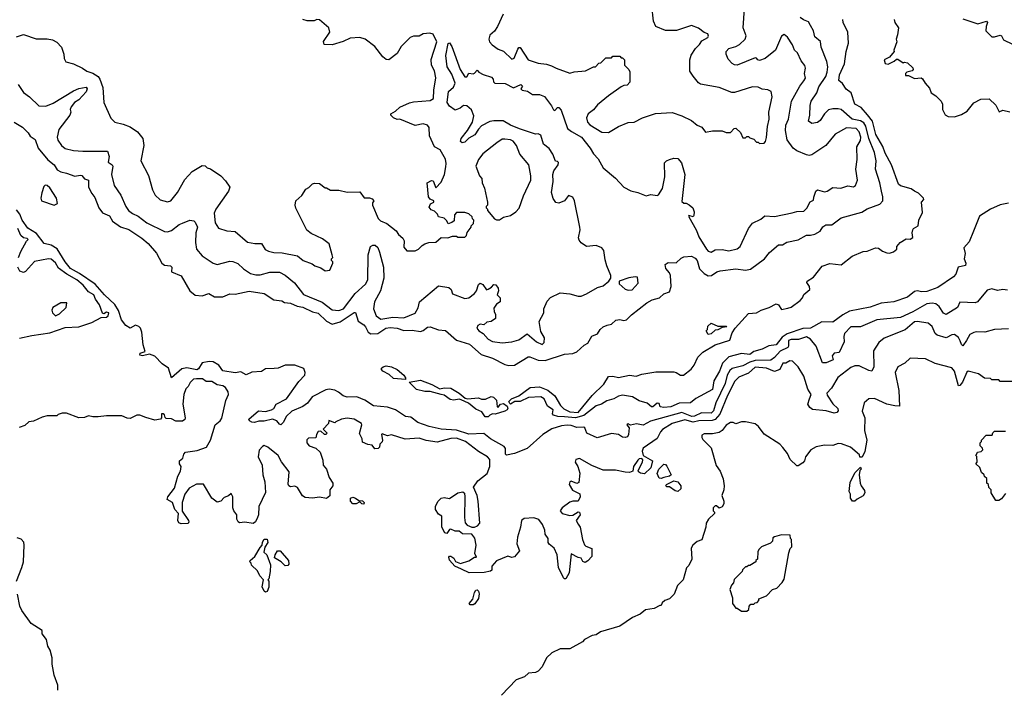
# Model space of a CAD drawing. Extents: x 2239805 to 2396427, y 665731 to 772158.
# Tile 285 of 326: x 2340627 to 2347745, y 736491 to 741325. Entities that reach past the tile are written whole.
import ezdxf

# ---------------------------------------------------------------- set-up
doc = ezdxf.new("R2010")
doc.units = 0

msp = doc.modelspace()

# ---------------------------------------------------------------- linework, layer by layer
at = {"layer": '0CON05XD'}
for points in [[(2340615, 740856.2), (2340655, 740798.8), (2340697.9, 740767.9), (2340765, 740701.2), (2340815, 740699.6), (2340869.5, 740720.5), (2341015, 740810.3), (2341055, 740827.5), (2341107.2, 740837.2), (2341115.5, 740825), (2341107.3, 740802.7), (2341055, 740745.6), (2341022.9, 740725), (2340998.8, 740695), (2340992.5, 740675), (2340996.2, 740655), (2340988.8, 740635), (2340910.2, 740529.8), (2340897.5, 740475), (2340903.5, 740453.5), (2340930, 740415), (2340955, 740394), (2341015, 740380), (2341083.8, 740373.8), (2341262.5, 740375), (2341272.7, 740335), (2341266, 740295), (2341295.5, 740275.5), (2341299.2, 740265), (2341290, 740205), (2341308.9, 740125), (2341357.5, 740055), (2341393.2, 739973.2), (2341413.8, 739945), (2341443, 739923), (2341483.8, 739903.8), (2341545, 739857.1), (2341675, 739794), (2341695, 739792), (2341725, 739800), (2341780, 739845), (2341805, 739854), (2341856.4, 739876.4), (2341885, 739870), (2341895, 739861.2), (2341911.5, 739825), (2341901.2, 739785), (2341897.9, 739715), (2341906.2, 739665), (2341945, 739618.6), (2342025, 739563.8), (2342055, 739554), (2342145, 739579.2), (2342167, 739577), (2342205, 739562), (2342244.5, 739524.5), (2342295, 739489.2), (2342335, 739480), (2342365, 739481.4), (2342435, 739499.4), (2342505, 739500), (2342545, 739477.1), (2342612.6, 739422.6), (2342678.6, 739338.6), (2342813.3, 739283.3), (2342885, 739226.7), (2342935, 739221.2), (2342968.1, 739235), (2343051.5, 739345), (2343126.6, 739413.4), (2343144.5, 739445), (2343146.1, 739623.9), (2343163.3, 739685), (2343180, 739695), (2343197.5, 739695), (2343217, 739677), (2343229.2, 739645), (2343256.9, 739535), (2343259.4, 739455), (2343234.4, 739365), (2343192.2, 739285), (2343184.4, 739235), (2343204.5, 739184.5), (2343238.6, 739158.6), (2343325, 739174.5), (2343405, 739170), (2343485.7, 739204.3), (2343507.6, 739242.4), (2343516.7, 739285), (2343655, 739400), (2343729.5, 739389.5), (2343746.7, 739375), (2343755, 739343.3), (2343845, 739308), (2343875, 739313.3), (2343915.9, 739344.1), (2343930, 739365), (2343945, 739410), (2343955, 739420), (2343975, 739410), (2344001.7, 739371.7), (2344013, 739377), (2344038.3, 739391.7), (2344055, 739410), (2344068.3, 739408.3), (2344086.7, 739385), (2344088.8, 739365), (2344080, 739335), (2344100, 739315), (2344100, 739285), (2344075, 739267.5), (2344055, 739240), (2344056.7, 739215), (2344067, 739193), (2344066.1, 739163.9), (2344035, 739142.5), (2344003, 739137), (2343981.7, 739118.3), (2343955, 739122.5), (2343940, 739115), (2343932.5, 739095), (2343946.7, 739075), (2343976.7, 739055), (2344015, 739014.2), (2344045, 738999.2), (2344115, 738989.2), (2344185, 738996), (2344235, 739009.2), (2344295, 739052.5), (2344362.5, 738995), (2344405, 738976.7), (2344419.3, 738990.7), (2344420, 739025), (2344395, 739070), (2344383, 739143), (2344416.7, 739205), (2344416.7, 739235), (2344440.9, 739289.1), (2344465, 739316.7), (2344535, 739350), (2344605, 739344), (2344665, 739326.2), (2344685, 739326.2), (2344725, 739342), (2344805, 739388.8), (2344845, 739400), (2344886.2, 739433.8), (2344900, 739455), (2344901.2, 739475), (2344871.1, 739545), (2344860.6, 739589.4), (2344848.9, 739655), (2344835.4, 739675.4), (2344795, 739691.4), (2344725.9, 739685.9), (2344685, 739711.2), (2344670.6, 739730.6), (2344667.1, 739747.1), (2344678.6, 739805), (2344676.9, 739825), (2344638, 740015), (2344625, 740042.5), (2344595, 740052.5), (2344565, 740014), (2344525, 739998.8), (2344503.6, 740003.6), (2344483.1, 740033.1), (2344471.4, 740075), (2344482.9, 740155), (2344480.5, 740205), (2344489.1, 740230.9), (2344518.8, 740275), (2344521.7, 740291.7), (2344515, 740300), (2344501.7, 740301.7), (2344481.4, 740351.4), (2344454.3, 740394.3), (2344412.9, 740425), (2344395, 740488.8), (2344375, 740500), (2344355, 740496.7), (2344240, 740535), (2344175, 740562), (2344123, 740593), (2344055, 740594), (2344025, 740588), (2343965, 740558), (2343945, 740533.8), (2343916.6, 740493.4), (2343875, 740469.2), (2343845, 740439.2), (2343825, 740434.2), (2343813.8, 740445), (2343818.8, 740465), (2343865, 740523.8), (2343901.2, 740585), (2343909.3, 740630.7), (2343893.6, 740673.6), (2343860.7, 740700.7), (2343835, 740703.3), (2343812.5, 740685), (2343775, 740670), (2343735, 740700), (2343718.6, 740725), (2343726.7, 740805), (2343763.9, 740836.1), (2343775.6, 740865), (2343750.9, 740930.9), (2343717.5, 740985), (2343707.1, 741065), (2343725, 741153.3), (2343735, 741156.2), (2343751.5, 741131.5), (2343810.8, 740965), (2343845, 740911.2), (2343859.3, 740910.7), (2343875, 740937.5), (2343905, 740933.3), (2343915, 740937.5), (2343935, 740960), (2343946.4, 740946.4), (2343978.8, 740928.8), (2344038.8, 740908.8), (2344050, 740895), (2344051.2, 740875), (2344062.5, 740865), (2344137, 740863), (2344197, 740833), (2344250, 740855), (2344262.5, 740845), (2344250, 740825), (2344260, 740815), (2344297.7, 740807.7), (2344333.2, 740783.2), (2344385, 740783.9), (2344420.3, 740770.3), (2344472.9, 740702.9), (2344485, 740672.5), (2344495, 740667.5), (2344515, 740690), (2344525, 740690), (2344541.7, 740671.7), (2344588, 740538), (2344615.6, 740515.6), (2344688.6, 740475), (2344751.9, 740395), (2344775, 740354.2), (2344808.9, 740318.9), (2344845, 740254), (2344935, 740178.6), (2344994.5, 740114.5), (2345045, 740087.5), (2345095, 740076), (2345155, 740051.2), (2345189.5, 740060.5), (2345235, 740052.5), (2345245, 740057.5), (2345273.9, 740105), (2345291.5, 740188.5), (2345289.1, 740290.9), (2345302, 740305), (2345325.3, 740314.7), (2345355, 740323.8), (2345385, 740321.8), (2345410.7, 740290.7), (2345434.6, 740205), (2345415, 740010), (2345428.3, 739998.3), (2345445, 739997.5), (2345466.1, 739986.1), (2345492.5, 739965), (2345502.5, 739935), (2345501.7, 739908.3), (2345495, 739900), (2345465, 739910), (2345462.5, 739905), (2345520.7, 739800.7), (2345536.2, 739755), (2345592, 739665), (2345605, 739651.2), (2345625, 739643.3), (2345655, 739660), (2345705, 739663.3), (2345755, 739653.8), (2345815, 739667.5), (2345836.1, 739683.9), (2345896.2, 739815), (2345925.9, 739854.1), (2345985, 739883.3), (2346013.1, 739906.9), (2346085, 739901.4), (2346212.7, 739927.3), (2346245, 739939.2), (2346295, 739941.2), (2346317.3, 739962.7), (2346341.7, 740008.3), (2346365, 740020), (2346369.4, 740040.6), (2346382, 740085), (2346395, 740093.8), (2346445, 740081.2), (2346463.9, 740086.1), (2346505, 740111.2), (2346563, 740107), (2346615, 740123.3), (2346655, 740116.7), (2346670, 740125), (2346683.3, 740165), (2346672, 740245), (2346680.8, 740315), (2346680, 740405), (2346705, 740451.2), (2346707.5, 740475), (2346697.1, 740515), (2346675, 740538.8), (2346605, 740543.1), (2346522.2, 740497.8), (2346455, 740415.8), (2346355, 740348.1), (2346335, 740343.5), (2346315, 740347.8), (2346245, 740377.5), (2346218.8, 740395), (2346176.2, 740455), (2346164.3, 740524.3), (2346166.8, 740563.2), (2346184.2, 740605.8), (2346205.8, 740735), (2346267.5, 740845), (2346296.9, 740883.1), (2346307.5, 740902.5), (2346300, 740935), (2346307.5, 740975), (2346303.9, 740993.9), (2346276.4, 741026.4), (2346250, 741085), (2346227.5, 741105), (2346213.6, 741143.6), (2346178.3, 741198.3), (2346155, 741217.5), (2346133.8, 741205), (2346091.2, 741105), (2346016.7, 741045), (2345975, 741030), (2345963.6, 741033.6), (2345955, 741047.5), (2345945, 741048.8), (2345815, 740996), (2345795, 740997.9), (2345778.5, 741008.5), (2345749.7, 741039.7), (2345734.6, 741074.6), (2345734.4, 741095), (2345752.6, 741117.4), (2345805, 741131.3), (2345830, 741145), (2345872, 741185), (2345878.3, 741208.3), (2345857.1, 741265), (2345867.5, 741405)], [(2344121.2, 741365), (2344081.2, 741275), (2344059.5, 741240.5), (2344026.4, 741213.6), (2344017.5, 741185), (2344023.9, 741163.9), (2344043.6, 741143.6), (2344085, 741112.5), (2344125, 741097.5), (2344185, 741040), (2344203, 741047), (2344227.3, 741112.7), (2344235, 741123.3), (2344245, 741123.3), (2344302.5, 741035), (2344375, 741011.2), (2344435, 741003.3), (2344471.7, 740991.7), (2344505, 740973.3), (2344605, 740937.5), (2344635, 740948.8), (2344717.5, 740955), (2344775, 740983.3), (2344790, 740985), (2344815, 741010), (2344828.3, 741011.7), (2344865, 741050), (2344905, 741050), (2344915, 741060), (2344965, 741060), (2344975, 741050), (2344985, 741050), (2345000, 741035), (2345000, 740995), (2345030, 740965), (2345037, 740947), (2345037, 740873), (2345018.3, 740851.7), (2344995, 740850), (2344975, 740840), (2344883.3, 740775), (2344805, 740708), (2344776.4, 740673.6), (2344736.2, 740645), (2344723.8, 740615), (2344731.2, 740585), (2344750, 740565), (2344835, 740511.2), (2344885, 740508.8), (2344955, 740552.5), (2345025, 740582.5), (2345070, 740585), (2345130, 740615), (2345224.2, 740645.8), (2345345, 740653.8), (2345415, 740630), (2345485, 740596.2), (2345525, 740561.2), (2345557.7, 740547.7), (2345585, 740512.5), (2345635, 740520), (2345705, 740520), (2345735, 740510), (2345765, 740510), (2345791.7, 740538.3), (2345805, 740540), (2345838.3, 740508.3), (2345855, 740470), (2345875, 740470), (2345885, 740480), (2345895, 740480), (2345905, 740470), (2345935, 740460), (2345955, 740440), (2345965, 740440), (2345975, 740430), (2346008.3, 740431.7), (2346020, 740445), (2346026.4, 740473.6), (2346033, 740553), (2346046.2, 740605), (2346043.3, 740655), (2346066.4, 740766.4), (2346060, 740805), (2346035, 740817.5), (2345995, 740822.5), (2345966.4, 740836.4), (2345925, 740840), (2345795, 740797.5), (2345775, 740798), (2345685, 740834.3), (2345549.7, 740859.7), (2345535, 740868.8), (2345495, 740916.7), (2345472.7, 740952.7), (2345470.8, 741035), (2345481.9, 741068.1), (2345512.5, 741117.5), (2345541.2, 741145), (2345558.3, 741171.7), (2345603, 741197), (2345607.5, 741205), (2345603, 741223), (2345575, 741232.5), (2345535, 741263.3), (2345485, 741283.3), (2345375, 741246.9), (2345295, 741247.1), (2345225.7, 741275.7), (2345208.6, 741315), (2345197.5, 741425)], [(2341147.8, 740067.8), (2341170, 740040), (2341198.6, 739965), (2341225, 739929.2), (2341276.8, 739906.8), (2341297.8, 739867.8), (2341355, 739827.1), (2341415, 739808), (2341510, 739745), (2341555, 739705.8), (2341616.6, 739636.6), (2341655, 739564), (2341675, 739549.2), (2341717.5, 739545), (2341726.2, 739535), (2341725, 739502.5), (2341795, 739473.3), (2341857.5, 739365), (2341895, 739334), (2341945, 739328), (2341995, 739346.2), (2342035, 739320), (2342095, 739320), (2342145, 739343.3), (2342185, 739340), (2342285, 739362.9), (2342395, 739345.8), (2342465, 739298.8), (2342521.7, 739291.7), (2342540.7, 739280.7), (2342585, 739274.2), (2342633.8, 739253.8), (2342673.4, 739246.6), (2342745, 739212.9), (2342785, 739203.5), (2342844.6, 739144.6), (2342885, 739124.4), (2342945, 739140), (2343045, 739208), (2343055, 739208.8), (2343073.3, 739145), (2343115, 739118.8), (2343127.5, 739105), (2343145.5, 739065.5), (2343165, 739054.5), (2343215, 739055.4), (2343275, 739093.8), (2343305, 739100.3), (2343355, 739095.3), (2343405, 739078.5), (2343465, 739080.9), (2343525, 739071.1), (2343545, 739077.1), (2343575, 739101.4), (2343595, 739104.2), (2343655, 739083.1), (2343705, 739078), (2343785, 739006.9), (2343877.8, 738977.8), (2343962.5, 738905), (2344045, 738878.6), (2344133.2, 738833.2), (2344164.4, 738824.4), (2344205, 738827.5), (2344302.4, 738887.6), (2344315, 738887.8), (2344375, 738863.6), (2344425, 738860), (2344565, 738905.7), (2344625, 738912.3), (2344655, 738923.3), (2344708.7, 738971.3), (2344735, 738986.2), (2344764.1, 739035.9), (2344805, 739053.3), (2344824.4, 739085.6), (2344845, 739104), (2344875, 739117.5), (2344905, 739122.5), (2344937.6, 739152.4), (2344965, 739157.3), (2344995, 739150), (2345013.3, 739155), (2345048.9, 739191.1), (2345161.2, 739278.8), (2345199.6, 739300.4), (2345253.3, 739315), (2345285, 739343.3), (2345325, 739357.5), (2345337.5, 739395), (2345332.1, 739475), (2345325, 739493.6), (2345297.2, 739525), (2345293.3, 739555), (2345315, 739568.2), (2345372.8, 739567.2), (2345408.3, 739601.7), (2345428.9, 739611.1), (2345484.5, 739614.5), (2345511.3, 739601.3), (2345524.3, 739585), (2345542.8, 739522.8), (2345575, 739490.8), (2345605, 739472.1), (2345628, 739475), (2345667.2, 739502.8), (2345690.6, 739509.4), (2345805, 739524.6), (2345875, 739514.6), (2345909.5, 739520.5), (2346010.8, 739595), (2346048.3, 739641.7), (2346112.3, 739697.7), (2346143, 739697), (2346174.2, 739715.8), (2346255, 739732.5), (2346315, 739767.5), (2346345, 739765.8), (2346375, 739774.3), (2346414, 739795), (2346433.6, 739826.4), (2346455, 739842.5), (2346497.3, 739842.7), (2346565, 739892), (2346715, 739932.9), (2346755, 739957.1), (2346845, 739990), (2346867.5, 740015), (2346867.3, 740045), (2346857.5, 740085), (2346846, 740145), (2346814.5, 740244.5), (2346817.9, 740305), (2346807.1, 740365), (2346765.6, 740465.6), (2346743.4, 740555), (2346728.8, 740578.8), (2346705, 740592.4), (2346645, 740605.9), (2346565.4, 740675.4), (2346545, 740681.1), (2346505, 740680.8), (2346475, 740672), (2346446.2, 740645), (2346415, 740596), (2346395, 740582), (2346355, 740574), (2346330.5, 740590.5), (2346340.6, 740635), (2346341.5, 740705), (2346350, 740735), (2346389.1, 740795), (2346405, 740840), (2346455.5, 740915), (2346465.4, 740945), (2346468.9, 740985), (2346463.2, 741023.2), (2346421.2, 741125), (2346417.7, 741167.7), (2346375, 741200), (2346365.7, 741245), (2346345, 741283.3), (2346329.3, 741309.3), (2346293.1, 741323.1), (2346270.2, 741340.2)], [(2342702.9, 739802.9), (2342623, 739963), (2342617.5, 739985), (2342622.5, 740015), (2342666.4, 740053.6), (2342695, 740100), (2342718.3, 740111.7), (2342743, 740137), (2342758.3, 740141.7), (2342795, 740140), (2342835, 740110), (2342845, 740110), (2342875, 740092.5), (2342935, 740092.5), (2342995, 740077.5), (2343085, 740080), (2343116.4, 740036.4), (2343155, 740036.2), (2343175, 740030), (2343187.5, 740015), (2343178.3, 740001.7), (2343176.7, 739985), (2343217.7, 739887.7), (2343235, 739871.2), (2343280.5, 739850.5), (2343348.3, 739798.3), (2343365, 739772.5), (2343395.9, 739745.9), (2343406.2, 739725), (2343405, 739680), (2343425, 739652.5), (2343485, 739652.5), (2343510, 739665), (2343537, 739693), (2343556.4, 739703.6), (2343585, 739713.3), (2343635, 739716.7), (2343675, 739750), (2343721.7, 739748.3), (2343755, 739760), (2343785, 739760), (2343795, 739752.5), (2343845, 739753.3), (2343857.5, 739765), (2343863, 739787), (2343890, 739825), (2343890, 739835), (2343908.3, 739851.7), (2343910, 739875), (2343900, 739885), (2343898.3, 739898.3), (2343875, 739920), (2343845, 739930), (2343785, 739930), (2343770, 739915), (2343768.3, 739871.7), (2343751.7, 739858.3), (2343725, 739850), (2343715, 739870), (2343695, 739890), (2343655, 739900), (2343648.3, 739918.3), (2343625, 739940), (2343600.7, 739950.7), (2343588.3, 739968.3), (2343597, 739993), (2343620, 740005), (2343620, 740015), (2343595, 740027.5), (2343582.5, 740045), (2343572.5, 740145), (2343605, 740162.5), (2343615, 740160), (2343635, 740110), (2343675, 740150), (2343697.5, 740205), (2343708.3, 740261.7), (2343711.2, 740285), (2343705, 740317.5), (2343666.7, 740385), (2343626.7, 740406.7), (2343588.6, 740485), (2343587.1, 740545), (2343575, 740562), (2343545, 740572), (2343485, 740560), (2343375, 740606.7), (2343355, 740602.5), (2343330, 740615), (2343310, 740635), (2343310, 740645), (2343345, 740662.5), (2343375, 740692.5), (2343445, 740723.8), (2343475, 740731.2), (2343595, 740740.8), (2343619.2, 740755), (2343620.6, 740815), (2343635.5, 740905), (2343625.5, 740955), (2343604.5, 740995), (2343602, 741038), (2343642, 741165), (2343615, 741220), (2343592.5, 741227.5), (2343545, 741221.2), (2343515, 741206.7), (2343475, 741206), (2343450, 741195), (2343385, 741131.2), (2343355, 741080), (2343295, 741034), (2343276, 741036), (2343253.3, 741055), (2343195, 741131.2), (2343125, 741183.8), (2343086.4, 741196.4), (2343015, 741191.2), (2342965, 741166), (2342885, 741144), (2342827.5, 741145), (2342822.3, 741167.7), (2342870, 741235), (2342862.5, 741265), (2342795, 741324), (2342775, 741326.7), (2342755, 741317.5), (2342705, 741317.5), (2342675, 741326.7)], [(2347775, 739998.1), (2347714.5, 739985.5), (2347644.5, 739955.5), (2347566.2, 739903.8), (2347522, 739795), (2347490.9, 739719.1), (2347453.1, 739675), (2347463.1, 739635), (2347454.3, 739595), (2347466.7, 739565), (2347465, 739548.8), (2347411.2, 739535), (2347394.4, 739485), (2347378.6, 739465), (2347265, 739388.8), (2347185, 739360.6), (2347148.3, 739358.3), (2347115, 739364.4), (2347095, 739360), (2347045, 739318.1), (2346946.7, 739285), (2346855, 739275.5), (2346775, 739245.5), (2346625, 739218.6), (2346577.9, 739192.1), (2346505, 739137.5), (2346425, 739141.2), (2346345, 739095.6), (2346287.9, 739092.1), (2346175, 739052.9), (2346140.2, 739029.8), (2346095, 738974.5), (2346042.6, 738967.4), (2345995, 738942.5), (2345935, 738927.1), (2345905, 738904.5), (2345845, 738912.5), (2345753.4, 738886.6), (2345707.6, 738842.4), (2345685.6, 738785), (2345645.6, 738715), (2345635, 738652), (2345515, 738586), (2345477.5, 738555), (2345395, 738552), (2345335, 738525.8), (2345285, 738520), (2345256.7, 738526.7), (2345249.3, 738549.3), (2345235, 738552.5), (2345205, 738526.7), (2345195, 738526.7), (2345162.7, 738552.7), (2345105, 738568.8), (2345057.7, 738597.7), (2344985, 738610), (2344955, 738603.8), (2344921.2, 738585), (2344870.9, 738569.1), (2344833.3, 738545), (2344795, 738534.3), (2344705, 738462.9), (2344645, 738445.4), (2344565, 738454.1), (2344517.5, 738455), (2344486.7, 738465), (2344480, 738475), (2344483.3, 738505), (2344441.7, 738531.7), (2344417.5, 738585), (2344395, 738597.1), (2344305, 738594.2), (2344245.7, 738564.3), (2344205.6, 738564.4), (2344175, 738546.2), (2344169.3, 738549.3), (2344164.2, 738565), (2344182, 738585), (2344235.5, 738604.5), (2344318, 738665), (2344385, 738669.6), (2344445, 738645.4), (2344495.4, 738605), (2344536.1, 738535), (2344560.9, 738510.9), (2344605, 738490), (2344664.3, 738485.7), (2344765, 738608.1), (2344850.2, 738689.8), (2344885, 738744.3), (2344915, 738747.9), (2344955, 738738.2), (2345035, 738754.6), (2345085, 738747.8), (2345125, 738761.4), (2345225, 738778.9), (2345355, 738778.5), (2345373.3, 738775), (2345405, 738756), (2345425, 738756), (2345480.6, 738799.4), (2345502.1, 738827.9), (2345529.2, 738885), (2345565, 738920), (2345653.8, 738975), (2345761.1, 739008.9), (2345778.8, 739061.2), (2345798.8, 739095), (2345895, 739200), (2345955, 739205.7), (2345986.7, 739225), (2346045, 739242.9), (2346095, 739269.4), (2346113.2, 739263.2), (2346135, 739230), (2346181.2, 739238.8), (2346205, 739247.5), (2346269.2, 739295), (2346285.4, 739314.6), (2346295, 739338.8), (2346340, 739375), (2346338, 739395), (2346318.8, 739425), (2346321.2, 739435), (2346365, 739463.8), (2346428, 739542), (2346485, 739562.5), (2346565, 739552.5), (2346645.8, 739614.2), (2346725, 739650), (2346755, 739652), (2346815, 739676.2), (2346835, 739673.8), (2346865, 739652), (2346895, 739640), (2346915, 739637.5), (2346945, 739646.2), (2346967.5, 739665), (2346967.5, 739685), (2346992.5, 739715), (2347035, 739740), (2347065, 739737.5), (2347085, 739750), (2347080, 739785), (2347084, 739805), (2347090, 739815), (2347123.3, 739835), (2347128, 739875), (2347155, 739930), (2347147.5, 740005), (2347163.3, 740025), (2347161.2, 740035), (2347125, 740070.6), (2347095, 740084), (2347072.8, 740102.8), (2346994.6, 740124.6), (2346980, 740135), (2346930, 740275), (2346885, 740360), (2346867.8, 740407.8), (2346817.3, 740495), (2346791.6, 740591.6), (2346756.1, 740636.1), (2346710.3, 740690.3), (2346665, 740713.8), (2346637.5, 740795), (2346602.8, 740822.8), (2346575, 740864), (2346550, 740885), (2346554.6, 740925.4), (2346591.1, 741005), (2346601.1, 741095), (2346620, 741155), (2346613.8, 741235), (2346580, 741305), (2346578, 741325)], [(2346950, 741325), (2346953.3, 741305), (2346980, 741265), (2346974, 741215), (2346963.8, 741185), (2346967.5, 741165), (2346947.5, 741105), (2346950, 741095), (2346916.2, 741053.8), (2346877.5, 741035), (2346885, 741007.5), (2346905, 741002.5), (2346950, 741025), (2346965, 741040), (2346975, 741040), (2347013, 741013), (2347025, 741017.5), (2347045, 741012.5), (2347085, 740977.5), (2347087.5, 740965), (2347080, 740955), (2347040, 740945), (2347030, 740935), (2347031.7, 740921.7), (2347051.7, 740921.7), (2347095, 740900), (2347145, 740903.3), (2347155, 740897.5), (2347172.5, 740865), (2347205, 740830), (2347217, 740797), (2347250, 740775), (2347290, 740735), (2347297.5, 740715), (2347297.5, 740675), (2347317, 740637), (2347340, 740625), (2347385, 740621.2), (2347435, 740640), (2347475.9, 740664.1), (2347525, 740722.5), (2347575, 740750), (2347635, 740752.5), (2347685, 740707.5), (2347708.3, 740658.3), (2347735, 740670), (2347785, 740658.8)], [(2347445, 741330), (2347555, 741294), (2347616.7, 741315), (2347623.3, 741305), (2347613.6, 741276.4), (2347612.5, 741245), (2347655, 741200), (2347675, 741200), (2347715, 741212.5), (2347725, 741207.5), (2347739.3, 741179.3), (2347805, 741148.8)], [(2340605, 741200), (2340655, 741216.7), (2340745, 741186.7), (2340825, 741186), (2340865, 741178.8), (2340895, 741163.3), (2340928.8, 741125), (2340946.7, 741075), (2340947.5, 741045), (2340960.7, 741020.7), (2341015, 741006.7), (2341081.2, 740975), (2341112.1, 740952.1), (2341155, 740938.5), (2341193.1, 740915), (2341206.9, 740895), (2341226.9, 740835), (2341236, 740725), (2341285, 740613.3), (2341315, 740584), (2341375, 740570), (2341425, 740550), (2341477.5, 740515), (2341516.2, 740465), (2341523.8, 740415), (2341503.3, 740305), (2341558, 740198), (2341586.7, 740095), (2341606.4, 740056.4), (2341641.7, 740021.7), (2341695, 740007.5), (2341720, 740015), (2341768.8, 740075), (2341821.2, 740168.8), (2341875, 740227.5), (2341945, 740270), (2341967, 740267), (2341983, 740253), (2342007, 740247), (2342080, 740195), (2342115, 740160), (2342146.7, 740115), (2342137.5, 740085), (2342044.5, 739955.5), (2342033.2, 739926.8), (2342040, 739855), (2342065, 739817.5), (2342125, 739797.5), (2342185, 739792.5), (2342275, 739716.7), (2342326.4, 739706.4), (2342375, 739706.2), (2342402.3, 739662.3), (2342425, 739651.2), (2342465, 739642), (2342525, 739640), (2342635, 739616.7), (2342677.5, 739585), (2342740.7, 739560.7), (2342760, 739545), (2342805, 739530), (2342835, 739510), (2342870, 739515), (2342890, 739565), (2342890, 739575), (2342880, 739585), (2342880, 739595), (2342890, 739605), (2342886.7, 739625), (2342863.6, 739703.6), (2342815, 739740), (2342735, 739778), (2342702.9, 739802.9)], [(2340586.2, 740585), (2340647.9, 740547.9), (2340687.9, 740507.9), (2340703.4, 740483.4), (2340737.6, 740457.6), (2340760, 740395), (2340830.9, 740310.9), (2340875.8, 740275), (2340898.9, 740238.9), (2340925, 740224.5), (2340966.3, 740216.3), (2341025, 740194.2), (2341065, 740201.2), (2341075, 740198), (2341095, 740173.8), (2341123.6, 740163.6), (2341124.2, 740115), (2341147.8, 740067.8)], [(2344095, 739877.5), (2344125, 739897.5), (2344175, 739910), (2344215, 739936.7), (2344238.8, 739961.2), (2344268.3, 740051.7), (2344323.3, 740165), (2344323.3, 740195), (2344306.7, 740275), (2344241.7, 740351.7), (2344218.8, 740415), (2344195, 740446), (2344175, 740455.8), (2344135, 740462), (2344115, 740460), (2344076.7, 740435), (2343975, 740353.8), (2343943.3, 740315), (2343923.8, 740265), (2343950, 740195), (2343967, 740177), (2343970, 740145), (2343987, 740107), (2344010, 740005), (2344010, 739985), (2344000, 739975), (2344000, 739965), (2344010, 739955), (2344010, 739945), (2344060, 739885), (2344075, 739877.5), (2344095, 739877.5)], [(2340875, 739984.4), (2340900, 739995), (2340891.9, 740035), (2340845, 740108.9), (2340825, 740125.7), (2340811.9, 740128.1), (2340802.4, 740117.6), (2340788, 740072), (2340780.9, 740035), (2340783.5, 740015), (2340875, 739984.4)], [(2347769.3, 739369.3), (2347735, 739373.3), (2347695, 739367.5), (2347655, 739380), (2347620.7, 739369.3), (2347552.5, 739285), (2347535, 739278), (2347425, 739282.5), (2347405.9, 739244.1), (2347325.6, 739194.4), (2347305, 739204), (2347275, 739252.2), (2347250.3, 739269.7), (2347225, 739275.4), (2347185, 739271.1), (2347085, 739213.3), (2346995, 739171.9), (2346825, 739155.5), (2346704.6, 739105.4), (2346635, 739103.1), (2346590, 739055), (2346584.3, 739035), (2346588.8, 738995), (2346552, 738918), (2346515, 738914), (2346500, 738895), (2346507.5, 738865), (2346456.9, 738843.1), (2346431.5, 738845), (2346385.4, 738965.4), (2346344.4, 739015), (2346315, 739031.5), (2346256.3, 739013.7), (2346205, 739013.3), (2346185, 739005.4), (2346184.5, 738965), (2346179.4, 738955), (2346125, 738928.4), (2346085, 738883.1), (2346057, 738863), (2345945, 738860), (2345905, 738848.7), (2345855, 738823.4), (2345777.8, 738802.3), (2345760.6, 738789.4), (2345742.9, 738755), (2345728.2, 738695), (2345659.1, 738555), (2345642.2, 738497.7), (2345625, 738481.1), (2345555, 738482.9), (2345505, 738458.9), (2345486.4, 738456.4), (2345415, 738485.3), (2345188.5, 738421.5), (2345135, 738394.3), (2345085.8, 738404.2), (2345042.5, 738392.5), (2345025, 738402.5), (2345017.5, 738395), (2345033.8, 738373.8), (2345028.5, 738325), (2345020.5, 738309.5), (2345005, 738303.1), (2344985, 738306), (2344955, 738326.7), (2344905, 738332.5), (2344801.7, 738301.7), (2344726.7, 738335), (2344713.6, 738373.6), (2344705, 738380), (2344655, 738377.1), (2344615, 738392.2), (2344585, 738393.3), (2344545, 738388.6), (2344475, 738365.8), (2344408.8, 738325), (2344295.8, 738224.2), (2344205, 738188.9), (2344146.6, 738176.6), (2344140, 738185), (2344138.6, 738225), (2344129.8, 738239.8), (2344030, 738295), (2343983.2, 738333.2), (2343875, 738329.4), (2343785, 738357.9), (2343674.7, 738364.7), (2343586.2, 738385), (2343505, 738413.2), (2343455, 738450.9), (2343415, 738455.7), (2343345, 738503.6), (2343285, 738523.8), (2343185, 738532.7), (2343122.2, 738575), (2343065, 738598.7), (2342995, 738595.6), (2342965.6, 738605.6), (2342932.6, 738632.6), (2342905.3, 738645.3), (2342865, 738652.5), (2342840, 738650), (2342740.8, 738599.2), (2342707, 738553), (2342675, 738527.5), (2342595.5, 738494.5), (2342553.3, 738456.7), (2342533.8, 738415), (2342515, 738396.7), (2342505, 738400), (2342485.6, 738425.6), (2342455, 738437.1), (2342395, 738421.5), (2342355, 738421.9), (2342325, 738412.2), (2342305.6, 738415.6), (2342288.8, 738425), (2342284.2, 738435.8), (2342353.9, 738496.1), (2342405, 738491.4), (2342447.5, 738505), (2342463.3, 738515), (2342481.2, 738545), (2342555, 738584.2), (2342645, 738710), (2342688.9, 738755), (2342691.6, 738775), (2342681.9, 738801.9), (2342615, 738826.6), (2342545, 738827), (2342495.4, 738805.4), (2342467.1, 738802.9), (2342405, 738801.6), (2342375, 738782.1), (2342305, 738777.6), (2342265, 738758.2), (2342225, 738778.7), (2342185, 738771.1), (2342096.3, 738786.3), (2342066.5, 738826.5), (2342025, 738850.9), (2341996.9, 738853.1), (2341945, 738843.3), (2341919.3, 738800.7), (2341906.9, 738793.1), (2341835, 738807.1), (2341799.5, 738800.5), (2341725, 738736.7), (2341702.9, 738805), (2341657.9, 738837.9), (2341605, 738891.1), (2341564.3, 738905.7), (2341515, 738894.3), (2341495, 738900), (2341497.5, 738915), (2341534.2, 738925.8), (2341518.5, 738975), (2341509.5, 739065), (2341500.9, 739095), (2341487.9, 739107.9), (2341465, 739115.2), (2341425, 739093.8), (2341393.6, 739115), (2341362.7, 739155), (2341341.4, 739221.4), (2341315.4, 739265.4), (2341240, 739335), (2341172.6, 739412.6), (2341059.8, 739489.8), (2340994.6, 739525), (2340954.6, 739575), (2340897.4, 739667.4), (2340855, 739694.5), (2340805, 739705.7), (2340748.8, 739778.8), (2340685, 739816.5), (2340645.5, 739875), (2340628.3, 739918.3), (2340605, 739949.2)], [(2340618.8, 739605), (2340635, 739650), (2340675, 739722.5), (2340687.5, 739735), (2340681.7, 739741.7), (2340655, 739747.1), (2340635, 739764.2), (2340614.5, 739815)], [(2340625, 739022), (2340715, 739042.5), (2340845, 739060.9), (2340955, 739100.4), (2341054.5, 739104.5), (2341148.8, 739135), (2341215, 739171.9), (2341255, 739173.3), (2341266.9, 739185), (2341270.8, 739205), (2341255, 739209.4), (2341235, 739197.5), (2341225, 739202.5), (2341205, 739263.8), (2341175.6, 739305), (2341163.5, 739335), (2341125, 739356.2), (2341085.5, 739405.5), (2341039.2, 739445), (2340967.3, 739485), (2340908.5, 739528.5), (2340885, 739565.8), (2340855, 739593.3), (2340835, 739596.7), (2340735, 739577.5), (2340670, 739505), (2340655, 739497.5), (2340627, 739507), (2340613.3, 739535)], [(2345025, 739370), (2345055, 739372.5), (2345099.5, 739420.5), (2345093.3, 739463.3), (2345076.2, 739466.2), (2345031.7, 739458.3), (2344960, 739435), (2344960, 739415), (2345005, 739376.7), (2345025, 739370)], [(2340885, 739183.3), (2340915, 739197.5), (2340962.5, 739245), (2340966.7, 739276.7), (2340925, 739276.7), (2340867.5, 739245), (2340860, 739225), (2340863.3, 739205), (2340885, 739183.3)], [(2347775, 739090), (2347675, 739086), (2347605, 739066.2), (2347545, 739068.8), (2347525, 739063.8), (2347495, 739049.2), (2347473.1, 739005), (2347445, 738967.5), (2347435, 738977.5), (2347426.1, 739003.9), (2347415, 739028), (2347385, 739050), (2347365, 739046.9), (2347325, 739025.8), (2347258.8, 739045), (2347246.6, 739056.6), (2347225, 739106.7), (2347195, 739130), (2347115, 739142.7), (2347095, 739139.6), (2347027.8, 739082.2), (2346877.6, 739022.4), (2346838.8, 738991.2), (2346800.3, 738929.7), (2346801.4, 738815), (2346786.7, 738785), (2346765, 738787.5), (2346695, 738823.3), (2346665, 738823.1), (2346635, 738810.6), (2346541.4, 738738.6), (2346495, 738662), (2346462.9, 738625), (2346465, 738611.2), (2346505, 738547.1), (2346540.9, 738515), (2346543.9, 738496.1), (2346535, 738485.5), (2346515, 738481.2), (2346456.9, 738496.9), (2346357.5, 738507.5), (2346340.5, 738520.5), (2346325.6, 738545), (2346336.6, 738583.4), (2346349.6, 738615), (2346324.6, 738654.6), (2346296.7, 738746.7), (2346255.5, 738815.5), (2346215, 738855.8), (2346195, 738858.6), (2346165, 738842.2), (2346145, 738840.8), (2346123.3, 738796.7), (2346085, 738782.1), (2346025, 738804.4), (2345945, 738813.8), (2345895, 738768.2), (2345825, 738740.8), (2345798.1, 738711.9), (2345745, 738608.6), (2345687.6, 738472.4), (2345655.6, 738434.4), (2345633.8, 738426.2), (2345535.8, 738425.8), (2345495, 738416.1), (2345435, 738431.9), (2345345, 738406.6), (2345275, 738361.1), (2345258.9, 738345), (2345235, 738298), (2345135, 738226.2), (2345126.2, 738205), (2345133.8, 738173.8), (2345202.5, 738135), (2345190.8, 738085), (2345145, 738041.2), (2345115, 738046), (2345100, 738055), (2345098.8, 738065), (2345130, 738125), (2345132, 738142), (2345125, 738153.3), (2345105, 738150), (2345095, 738140), (2345064.3, 738095), (2345058.8, 738061.2), (2345035, 738052), (2345005, 738052.5), (2344935, 738068), (2344845, 738068), (2344763, 738103), (2344675, 738153.3), (2344647.5, 738145), (2344644, 738125), (2344661.2, 738095), (2344676.1, 738046.1), (2344670, 737980), (2344655, 737972), (2344615, 737988), (2344605, 737983.3), (2344598.8, 737965), (2344623.6, 737923.6), (2344676.4, 737896.4), (2344680, 737875), (2344665, 737843.3), (2344625, 737842.9), (2344605, 737836.5), (2344549.4, 737795), (2344534.3, 737775), (2344550, 737755), (2344605, 737740.4), (2344626, 737744), (2344665, 737766.2), (2344673.8, 737763.8), (2344680, 737745), (2344650, 737705), (2344665, 737678), (2344679.2, 737655), (2344695.8, 737565.8), (2344709.3, 737529.3), (2344719.3, 737519.3), (2344762.5, 737502.5), (2344764, 737445), (2344735, 737412), (2344715, 737401.2), (2344698.3, 737408.3), (2344685, 737432.5), (2344665, 737436), (2344615, 737463.3), (2344598.8, 737325), (2344575, 737283.3), (2344565, 737282.5), (2344559.3, 737289.3), (2344523.3, 737365), (2344513.3, 737455), (2344490, 737505), (2344455, 737533.3), (2344448.8, 737545), (2344448.8, 737575), (2344426.1, 737606.1), (2344423.3, 737635), (2344406.2, 737675), (2344380.5, 737710.5), (2344345, 737724.2), (2344275, 737718.6), (2344253.8, 737705), (2344248, 737655), (2344226.7, 737585), (2344220, 737535), (2344240, 737485), (2344205, 737442.5), (2344185, 737437.5), (2344155, 737446.7), (2344075, 737412.5), (2344040, 737375), (2344040, 737345), (2344031.7, 737338.3), (2343985, 737328.8), (2343877, 737327), (2343821.7, 737351.7), (2343773.6, 737373.6), (2343735, 737417.5), (2343730, 737440), (2343733.8, 737446.2), (2343745, 737446), (2343765, 737431.2), (2343778.8, 737408.8), (2343815, 737393.3), (2343875, 737412.5), (2343915, 737440), (2343930, 737440), (2343916.7, 737466.7), (2343927.1, 737525), (2343916.6, 737576.6), (2343895, 737606.7), (2343827.5, 737607.5), (2343805, 737627.5), (2343775, 737627.5), (2343745, 737642.5), (2343735, 737640), (2343715, 737610), (2343700, 737615), (2343680, 737655), (2343680, 737735), (2343655, 737750), (2343632.5, 737785), (2343632.5, 737805), (2343649.3, 737840.7), (2343674.1, 737865.9), (2343695, 737870), (2343735, 737863.3), (2343795, 737903.3), (2343831.7, 737911.7), (2343842.5, 737902.5), (2343845.8, 737875.8), (2343842.1, 737725), (2343846.9, 737686.9), (2343861.1, 737671.1), (2343895, 737656), (2343915, 737656), (2343937.5, 737665), (2343952.5, 737685), (2343942.5, 737845), (2343933.3, 737885), (2343906.7, 737945), (2343939.7, 737990.3), (2344007.1, 738045), (2344025.7, 738095), (2344026.1, 738116.1), (2344026.7, 738145), (2344010, 738165), (2343945, 738201.9), (2343848.8, 738275), (2343785, 738298.9), (2343745, 738298.1), (2343645, 738270), (2343565, 738283.1), (2343515, 738300), (2343412.7, 738292.7), (2343315, 738322.5), (2343285, 738317.5), (2343248.3, 738331.7), (2343242.5, 738325), (2343250, 738285), (2343247, 738273), (2343230, 738255), (2343227.5, 738235), (2343217.5, 738225), (2343195, 738223.3), (2343175, 738250), (2343145, 738253.3), (2343105, 738270), (2343102.5, 738295), (2343083.8, 738333.8), (2343100, 738395), (2343097.5, 738405), (2343045, 738435.8), (2342995, 738443.8), (2342953.6, 738436.4), (2342911.7, 738418.3), (2342905, 738410), (2342861.7, 738428.3), (2342860, 738405), (2342820, 738365), (2342850, 738335), (2342840, 738325), (2342830, 738325), (2342805, 738350), (2342785, 738347.5), (2342773, 738327), (2342768.3, 738301.7), (2342715, 738300), (2342703, 738287), (2342702.5, 738265), (2342720, 738245), (2342768.3, 738228.3), (2342798.3, 738198.3), (2342819.3, 738139.3), (2342821.2, 738105), (2342846.2, 738076.2), (2342863.3, 738015), (2342892, 737975), (2342891.2, 737955), (2342870, 737925), (2342868.3, 737881.7), (2342845, 737863.3), (2342795, 737873.8), (2342745, 737866.2), (2342690.7, 737870.7), (2342671.7, 737881.7), (2342635, 737942.5), (2342615, 737952.5), (2342585, 737947.5), (2342572.5, 737955), (2342567.5, 737967.5), (2342574, 738055), (2342519.5, 738129.5), (2342496.7, 738175), (2342420, 738235), (2342395, 738247.5), (2342381.7, 738238.3), (2342358.3, 738211.7), (2342351.2, 738165), (2342380, 738105), (2342383.9, 738033.9), (2342400, 737985), (2342403, 737907), (2342356.7, 737805), (2342353.3, 737745), (2342346.7, 737725), (2342332.5, 737695), (2342315, 737683.3), (2342255, 737693.3), (2342215, 737687.5), (2342207.5, 737695), (2342197.5, 737715), (2342196.7, 737745), (2342173.9, 737773.9), (2342166.7, 737795), (2342167.5, 737875), (2342155, 737900), (2342137, 737883), (2342105, 737870), (2342080, 737845), (2342055, 737836.7), (2342016.7, 737865), (2341955, 737966.2), (2341905, 737966), (2341852, 737938)], [(2345605, 739050), (2345590, 739075), (2345600, 739085), (2345601.7, 739108.3), (2345625, 739130), (2345675, 739110), (2345735, 739110), (2345740, 739105), (2345705, 739100), (2345675, 739082.5), (2345655, 739080), (2345625, 739052.5), (2345605, 739050)], [(2347815, 738710), (2347715, 738710), (2347705, 738720), (2347655, 738720), (2347645, 738730), (2347603, 738733), (2347560, 738765), (2347485, 738783.3), (2347474.4, 738775.6), (2347443.8, 738705), (2347425, 738680), (2347415, 738677.5), (2347385, 738783.8), (2347365, 738808.8), (2347245, 738840), (2347175, 738873.3), (2347065, 738877.5), (2347027.3, 738842.7), (2346976.7, 738815), (2346956, 738775), (2346984, 738645), (2346988.3, 738531.7), (2346955, 738532.5), (2346895, 738546.2), (2346805.8, 738585.8), (2346766.4, 738583.6), (2346733.3, 738555), (2346718.8, 738495), (2346735.9, 738445.9), (2346734.3, 738355), (2346752, 738285), (2346736.4, 738203.6), (2346717, 738163), (2346701.7, 738161.7), (2346698.3, 738178.3), (2346633.3, 738235), (2346568.9, 738258.9), (2346545, 738260), (2346505, 738247.1), (2346445, 738248.1), (2346384.2, 738235.8), (2346347.5, 738215), (2346307.5, 738165), (2346300, 738135), (2346289.3, 738120.7), (2346255, 738100), (2346245, 738100), (2346197.5, 738145), (2346178.3, 738188.3), (2346145, 738232.5), (2346122.5, 738255), (2346008.3, 738328.3), (2345967.5, 738385), (2345945, 738402.5), (2345875, 738417.5), (2345845, 738417.5), (2345805, 738402.5), (2345785, 738412.5), (2345765, 738413.3), (2345735, 738393.8), (2345706.2, 738355), (2345685, 738341.2), (2345635, 738330.8), (2345575, 738331.2), (2345558.3, 738321.7), (2345557.5, 738305), (2345565, 738290), (2345625, 738230), (2345662.7, 738102.7), (2345690.7, 738060.7), (2345712.5, 738005), (2345720, 737955), (2345718.8, 737925), (2345703.3, 737885), (2345718, 737845), (2345718.8, 737825), (2345705, 737802.5), (2345685, 737792.5), (2345665, 737810), (2345655, 737810), (2345640, 737795), (2345640, 737775), (2345650, 737765), (2345650, 737755), (2345606.1, 737713.9), (2345590, 737685), (2345586.7, 737655), (2345557.5, 737565), (2345525, 737552.5), (2345494.1, 737525.9), (2345482.5, 737505), (2345486.7, 737425), (2345465, 737380), (2345448.3, 737361.7), (2345423.9, 737276.1), (2345383.3, 737235), (2345358.3, 737171.7), (2345325, 737137.5), (2345290, 737125), (2345271.7, 737108.3), (2345265, 737090), (2345255, 737090), (2345215, 737067.5), (2345151.7, 737058.3), (2345113.6, 737026.4), (2345056.4, 737003.6), (2344965, 736940), (2344825, 736900), (2344795, 736877.5), (2344765, 736872.5), (2344710, 736845), (2344695, 736827.5), (2344605, 736777.5), (2344535, 736776.7), (2344475, 736746.7), (2344435, 736712.5), (2344405, 736646.7), (2344375, 736616.2), (2344355, 736606.7), (2344305, 736600), (2344277.5, 736575), (2344216.4, 736553.6), (2344109.3, 736440.7)], [(2343415, 738723.3), (2343330.5, 738730.5), (2343299.1, 738759.1), (2343252.5, 738785), (2343242.5, 738795), (2343242.5, 738805), (2343253.9, 738816.1), (2343277, 738823), (2343315, 738816.2), (2343355.8, 738795.8), (2343403.8, 738755), (2343415.8, 738735), (2343415, 738723.3)], [(2341852, 737938), (2341820, 737895), (2341801.2, 737835), (2341802, 737772), (2341846.7, 737705), (2341850, 737695), (2341845, 737682.5), (2341795, 737680), (2341778.3, 737688.3), (2341771.2, 737705), (2341776.1, 737756.1), (2341748, 737785), (2341732.5, 737835), (2341692.5, 737855), (2341696.7, 737875), (2341745, 737937.5), (2341770, 738025), (2341788.8, 738061.2), (2341793.6, 738093.6), (2341782.5, 738115), (2341782.5, 738135), (2341807.5, 738155), (2341813.3, 738185), (2341825, 738197.5), (2341909.3, 738210.7), (2341977.5, 738235), (2342005.9, 738284.1), (2342041.2, 738395), (2342076.7, 738425), (2342088.8, 738445), (2342117.7, 738572.3), (2342137.5, 738615), (2342133.3, 738635), (2342115, 738665.7), (2342095, 738676.9), (2342055, 738684), (2342015, 738709.2), (2341975, 738708.8), (2341948.8, 738728.8), (2341905, 738728.7), (2341882.5, 738725), (2341858.3, 738701.7), (2341846.1, 738673.9), (2341827.5, 738655), (2341813.9, 738616.1), (2341806, 738545), (2341823, 738447), (2341820, 738435), (2341805, 738422.5), (2341755, 738423.3), (2341725, 738438.8), (2341685, 738442.5), (2341678.3, 738448.3), (2341675, 738467.5), (2341665, 738476.2), (2341653.3, 738475), (2341653, 738447), (2341643.8, 738436.2), (2341605, 738430), (2341538, 738448), (2341495, 738466.7), (2341473.6, 738466.4), (2341425, 738442.5), (2341403, 738443), (2341365, 738460), (2341255, 738460), (2341195, 738452.5), (2341155, 738452.5), (2341125, 738460), (2341095, 738450), (2341055, 738447.5), (2340965, 738480), (2340935, 738480), (2340905, 738470), (2340895, 738460), (2340825, 738460), (2340788.3, 738451.7), (2340727, 738423), (2340693, 738417), (2340665, 738390), (2340623, 738377)], [(2343993.1, 738453.1), (2343969.1, 738489.1), (2343925, 738508), (2343872.1, 738552.1), (2343817.5, 738577.5), (2343805, 738580.8), (2343765, 738574.3), (2343738.8, 738578.8), (2343695, 738609.2), (2343675, 738615.8), (2343595, 738635.8), (2343555, 738636), (2343495, 738651.2), (2343443.3, 738705), (2343525, 738718), (2343607.7, 738687.7), (2343665, 738656), (2343695, 738663.8), (2343745, 738660), (2343805, 738623.8), (2343848, 738588), (2343863.9, 738583.9), (2343945, 738590), (2343965, 738582.5), (2343995, 738581.4), (2344035, 738600.6), (2344053.3, 738595), (2344074.4, 738574.4), (2344080, 738525), (2344085, 738522.5), (2344103.3, 738545), (2344125, 738550), (2344150, 738530), (2344156, 738515), (2344152, 738505), (2344135.5, 738494.5), (2344065, 738473.8), (2344044.3, 738475.7), (2344025, 738466.2), (2344015, 738453.8), (2343993.1, 738453.1)], [(2347755, 737900), (2347725, 737860), (2347705, 737850), (2347685, 737850), (2347650, 737905), (2347650, 737925), (2347633, 737943), (2347630, 737965), (2347620, 737975), (2347618.3, 738008.3), (2347601.7, 738021.7), (2347600, 738035), (2347581.7, 738051.7), (2347568.3, 738088.3), (2347540, 738115), (2347550, 738125), (2347546.4, 738166.4), (2347540, 738175), (2347548.3, 738191.7), (2347551.7, 738198.3), (2347577, 738203), (2347590, 738215), (2347588.3, 738228.3), (2347570, 738245), (2347570, 738265), (2347580, 738275), (2347580, 738285), (2347615, 738320), (2347658.3, 738321.7), (2347661.7, 738338.3), (2347675, 738350), (2347755, 738350)], [(2345265, 738007.5), (2345250.6, 738010.6), (2345236.7, 738045), (2345248.1, 738075), (2345285, 738111.2), (2345295, 738110), (2345305, 738096.7), (2345336.2, 738035), (2345324.4, 738025.6), (2345285, 738014.3), (2345265, 738007.5)], [(2346665, 737844), (2346647.5, 737845), (2346633.3, 737865), (2346632.5, 737895), (2346623.3, 737915), (2346631.7, 737978.3), (2346665, 738050), (2346705, 738090), (2346710, 738075), (2346700, 738065), (2346696.7, 738035), (2346704.1, 737974.1), (2346710, 737955), (2346735, 737920), (2346736.7, 737905), (2346725, 737882.5), (2346680.8, 737859.2), (2346665, 737844)], [(2345385, 737914), (2345365, 737919.2), (2345325, 737948), (2345305, 737947.5), (2345297.5, 737955), (2345302.5, 737965), (2345355, 737991.2), (2345385, 737983.8), (2345406.2, 737955), (2345405.9, 737934.1), (2345385, 737914)], [(2343115, 737822.5), (2343100, 737825), (2343085, 737840), (2343060, 737825), (2343035, 737825.8), (2343018, 737845), (2343018.8, 737865), (2343035, 737872.5), (2343055.6, 737865.6), (2343078.3, 737848.3), (2343105, 737847.5), (2343117.5, 737835), (2343115, 737822.5)], [(2340603.3, 737265), (2340643.3, 737365), (2340653.3, 737405), (2340660, 737525), (2340656.7, 737546.7), (2340638.3, 737568.3), (2340608.3, 737578.3)], [(2342405, 737186.7), (2342395, 737193.3), (2342378.8, 737225), (2342390, 737275), (2342362.5, 737305), (2342345, 737340), (2342301.7, 737381.7), (2342300, 737395), (2342290, 737405), (2342292.5, 737415), (2342326.7, 737445), (2342365, 737510), (2342380, 737525), (2342383, 737547), (2342395, 737570), (2342415, 737570), (2342420, 737545), (2342398.3, 737511.7), (2342392.5, 737475), (2342412.5, 737455), (2342440, 737385), (2342437.5, 737335), (2342427, 737283), (2342420, 737275), (2342427.5, 737265), (2342428.8, 737221.2), (2342415, 737190), (2342405, 737186.7)], [(2345885, 737050), (2345898.3, 737061.7), (2345900, 737085), (2345911.7, 737098.3), (2345935, 737100), (2345945, 737110), (2345958.3, 737111.7), (2345970, 737125), (2345971.7, 737138.3), (2346025, 737160), (2346070, 737205), (2346100, 737215), (2346140, 737255), (2346155, 737280), (2346188.3, 737471.7), (2346198.3, 737501.7), (2346210, 737515), (2346207.5, 737567.5), (2346200, 737575), (2346198.3, 737598.3), (2346135, 737600), (2346083, 737587), (2346071.7, 737578.3), (2346070, 737555), (2346055, 737540), (2345990, 737515), (2345970, 737495), (2345963, 737477), (2345960, 737425), (2345950, 737415), (2345950, 737405), (2345905, 737380), (2345895, 737380), (2345885, 737370), (2345875, 737370), (2345851.7, 737348.3), (2345850, 737335), (2345793, 737277), (2345787, 737253), (2345773, 737237), (2345760, 737205), (2345780, 737145), (2345780, 737105), (2345805, 737070), (2345815, 737070), (2345845, 737050), (2345885, 737050)], [(2342545, 737377.5), (2342516.4, 737406.4), (2342470, 737435), (2342473, 737457), (2342490, 737485), (2342510, 737485), (2342570, 737415), (2342571.7, 737388.3), (2342565, 737380), (2342545, 737377.5)], [(2343905, 737094), (2343884.1, 737094.1), (2343877.5, 737105), (2343903.9, 737136.1), (2343914, 737185), (2343925, 737200), (2343935, 737203.3), (2343945, 737192.5), (2343949.2, 737175), (2343945, 737140), (2343917.7, 737102.3), (2343905, 737094)], [(2340901.7, 736478.3), (2340902.5, 736515), (2340877, 736587), (2340862.5, 736665), (2340861.7, 736711.7), (2340847, 736767), (2340830, 736795), (2340820, 736845), (2340790, 736885), (2340788.3, 736908.3), (2340710.7, 736960.7), (2340643.3, 737053.3), (2340627.5, 737085), (2340611.7, 737171.7)]]:
    msp.add_lwpolyline(points, dxfattribs=at)

doc.saveas('drawing.dxf')
